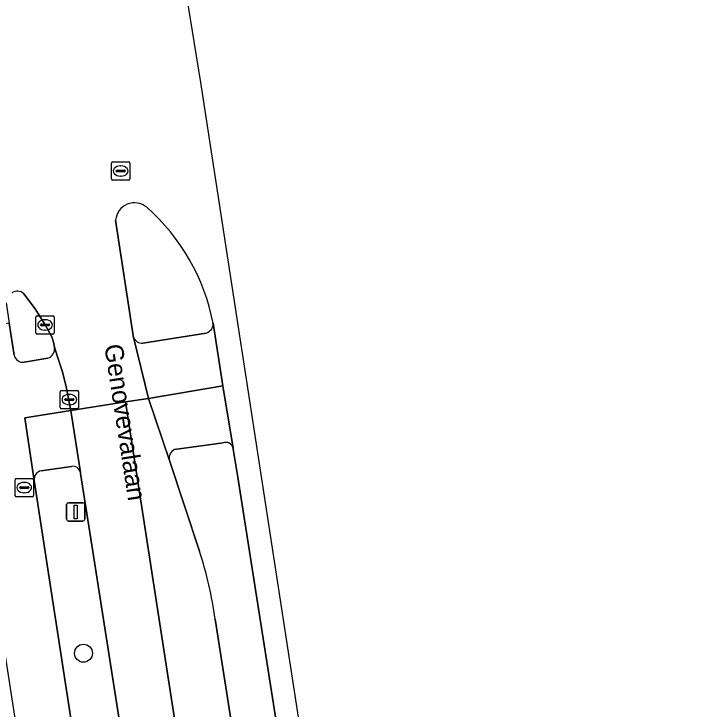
# Model space of a CAD drawing. Extents: x 160077 to 160948, y 386481 to 387498.
# Drawn here: x 160877.57 to 160914.52, y 386845.16 to 386883.09 of the extents above; entities that cross this region are included whole.
import ezdxf

# ---------------------------------------------------------------- set-up
doc = ezdxf.new("R2010")
doc.units = 0
for name, color, linetype in [('IMGEO_Berm_groen', 7, 'Continuous'), ('IMGEO_Boom', 7, 'Continuous'), ('IMGEO_Brandkraan', 7, 'Continuous'), ('IMGEO_Fietspad_gesloten', 7, 'Continuous'), ('IMGEO_Kolk', 7, 'Continuous'), ('IMGEO_Lichtmast', 7, 'Continuous'), ('IMGEO_Openbare_ruimte_label', 7, 'Continuous'), ('IMGEO_Rijbaan_lokaal_gesloten', 7, 'Continuous'), ('IMGEO_Rioolput', 7, 'Continuous'), ('IMGEO_Verkeerseiland_groen', 7, 'Continuous'), ('IMGEO_Verkeerseiland_open', 7, 'Continuous'), ('IMGEO_Voetpad_open', 7, 'Continuous')]:
    doc.layers.add(name, color=color, linetype=linetype)

msp = doc.modelspace()

# ---------------------------------------------------------------- linework, layer by layer
at = {"layer": 'IMGEO_Berm_groen'}
for points in [[(160888.985, 386859.693), (160886.344, 386859.326)], [(160897.593, 386808.162), (160889.777, 386857.919), (160889.543, 386859.337), (160889.533, 386859.4)], [(160880.722, 386858.407), (160879.062, 386858.162)], [(160886.065, 386858.719), (160887.704, 386853.773)], [(160888.496, 386811.61), (160884.707, 386835.797), (160881.821, 386854.1), (160881.214, 386858.015), (160881.204, 386858.078)], [(160878.676, 386857.643), (160878.692, 386857.53), (160887.606, 386799.639), (160896.196, 386744.497)], [(160888.558, 386850.065), (160888.939, 386847.628), (160895.194, 386807.738), (160904.227, 386750), (160905.147, 386744.116)]]:
    msp.add_lwpolyline(points, dxfattribs=at)
for centre, radius, start, end in [((160889.127, 386859.3), 0.418, 13.7917, 109.944), ((160886.545, 386858.866), 0.502, 113.6371, 196.9923), ((160880.783, 386857.979), 0.432, 13.2115, 98.1558), ((160879.14, 386857.701), 0.467, 99.5538, 187.167), ((160866.415, 386846.918), 22.365, 8.09, 17.8496)]:
    msp.add_arc(centre, radius, start, end, dxfattribs=at)
at = {"layer": 'IMGEO_Boom'}
msp.add_circle((160881.369, 386848.211), 0.489, dxfattribs=at)
at = {"layer": 'IMGEO_Brandkraan'}
for p, q in [((160877.638, 386856.822), (160877.638, 386857.674)), ((160877.713, 386857.748), (160878.565, 386857.748)), ((160878.639, 386857.674), (160878.639, 386856.822)), ((160877.94, 386857.291), (160878.338, 386857.291)), ((160878.126, 386857.528), (160878.151, 386857.528)), ((160877.897, 386857.242), (160877.897, 386857.254)), ((160878.335, 386857.205), (160877.937, 386857.205)), ((160878.149, 386856.968), (160878.124, 386856.968)), ((160878.381, 386857.254), (160878.381, 386857.242)), ((160878.565, 386856.748), (160877.713, 386856.748))]:
    msp.add_line(p, q, dxfattribs=at)
for points in [[(160877.638, 386856.822), (160877.638, 386857.674)], [(160877.713, 386857.748), (160878.565, 386857.748)], [(160878.639, 386857.674), (160878.639, 386856.822)], [(160878.565, 386856.748), (160877.713, 386856.748)]]:
    msp.add_lwpolyline(points, dxfattribs=at)
for centre, radius, start, end in [((160877.715, 386857.672), 0.0765, 91.552, 178.448), ((160877.715, 386857.672), 0.0765, 91.552, 178.448), ((160878.563, 386857.672), 0.0765, 1.552, 88.448), ((160878.563, 386857.672), 0.0765, 1.552, 88.448), ((160877.937, 386857.251), 0.0403, 85.8775, 175.7526), ((160878.342, 386857.253), 0.0386, 1.7309, 96.639), ((160877.934, 386857.241), 0.0366, 178.938, 274.7102), ((160878.338, 386857.248), 0.043, 264.8664, 352.4533), ((160877.715, 386856.824), 0.0765, 181.552, 268.448), ((160877.715, 386856.824), 0.0765, 181.552, 268.448), ((160878.563, 386856.824), 0.0765, 271.552, 358.448), ((160878.563, 386856.824), 0.0765, 271.552, 358.448)]:
    msp.add_arc(centre, radius, start, end, dxfattribs=at)
for centre, major_axis, ratio, start_param, end_param in [((160878.125, 386857.248), (-0.387, 0.002), 0.722429, 4.712389, 7.853982), ((160878.15, 386857.248), (-0.39, 0.002), 0.717154, 1.570796, 4.712389)]:
    msp.add_ellipse(centre, major_axis=major_axis, ratio=ratio, start_param=start_param, end_param=end_param, dxfattribs=at)
at = {"layer": 'IMGEO_Fietspad_gesloten'}
for points in [[(160877.584, 386864.482), (160877.321, 386866.217), (160874.337, 386865.738), (160875.587, 386857.71), (160893.595, 386741.462), (160905.557, 386665.372)], [(160884.102, 386865.447), (160884.916, 386862.115), (160888.964, 386862.792), (160888.436, 386866.22)], [(160888.054, 386865.681), (160884.609, 386865.135)], [(160878.692, 386857.53), (160878.676, 386857.643), (160878.166, 386861.063), (160880.671, 386861.449), (160880.42, 386862.753), (160880.218, 386863.557), (160879.942, 386864.432), (160879.783, 386864.907)], [(160879.421, 386864.318), (160878.137, 386864.088)], [(160900.083, 386737.54), (160899.474, 386741.567), (160896.656, 386741.665), (160896.196, 386744.497), (160887.606, 386799.639), (160878.692, 386857.53)]]:
    msp.add_lwpolyline(points, dxfattribs=at)
for centre, radius, start, end in [((160887.935, 386866.17), 0.503, 283.6672, 5.6808), ((160884.549, 386865.605), 0.474, 199.48, 277.305), ((160879.272, 386864.815), 0.519, 286.6524, 10.1977), ((160878.073, 386864.583), 0.499, 191.7048, 277.3572)]:
    msp.add_arc(centre, radius, start, end, dxfattribs=at)
at = {"layer": 'IMGEO_Kolk'}
for p, q in [((160878.775, 386865.697), (160878.775, 386866.549)), ((160878.85, 386866.623), (160879.702, 386866.623)), ((160879.263, 386866.403), (160879.288, 386866.403)), ((160879.776, 386866.549), (160879.776, 386865.697)), ((160879.034, 386866.117), (160879.034, 386866.129)), ((160879.472, 386866.08), (160879.074, 386866.08)), ((160879.077, 386866.166), (160879.475, 386866.166)), ((160879.518, 386866.129), (160879.518, 386866.117)), ((160879.702, 386865.623), (160878.85, 386865.623)), ((160879.286, 386865.843), (160879.261, 386865.843)), ((160880.099, 386861.625), (160880.099, 386862.477)), ((160880.174, 386862.551), (160881.026, 386862.551)), ((160880.587, 386862.331), (160880.612, 386862.331)), ((160881.1, 386862.477), (160881.1, 386861.625)), ((160880.358, 386862.045), (160880.358, 386862.057)), ((160880.796, 386862.008), (160880.398, 386862.008)), ((160880.401, 386862.094), (160880.799, 386862.094)), ((160880.842, 386862.057), (160880.842, 386862.045)), ((160881.026, 386861.551), (160880.174, 386861.551)), ((160880.61, 386861.771), (160880.585, 386861.771))]:
    msp.add_line(p, q, dxfattribs=at)
for points in [[(160878.775, 386865.697), (160878.775, 386866.549)], [(160878.85, 386866.623), (160879.702, 386866.623)], [(160879.776, 386866.549), (160879.776, 386865.697)], [(160879.702, 386865.623), (160878.85, 386865.623)], [(160880.099, 386861.625), (160880.099, 386862.477)], [(160880.174, 386862.551), (160881.026, 386862.551)], [(160881.1, 386862.477), (160881.1, 386861.625)], [(160881.026, 386861.551), (160880.174, 386861.551)]]:
    msp.add_lwpolyline(points, dxfattribs=at)
for centre, radius, start, end in [((160878.852, 386866.547), 0.0765, 91.552, 178.448), ((160878.852, 386866.547), 0.0765, 91.552, 178.448), ((160879.7, 386866.547), 0.0765, 1.552, 88.448), ((160879.7, 386866.547), 0.0765, 1.552, 88.448), ((160879.074, 386866.126), 0.0403, 85.8775, 175.7526), ((160879.071, 386866.116), 0.0366, 178.938, 274.7102), ((160879.475, 386866.123), 0.043, 264.8664, 352.4533), ((160879.479, 386866.128), 0.0386, 1.7309, 96.639), ((160878.852, 386865.699), 0.0765, 181.552, 268.448), ((160878.852, 386865.699), 0.0765, 181.552, 268.448), ((160879.7, 386865.699), 0.0765, 271.552, 358.448), ((160879.7, 386865.699), 0.0765, 271.552, 358.448), ((160880.176, 386862.475), 0.0765, 91.552, 178.448), ((160880.176, 386862.475), 0.0765, 91.552, 178.448), ((160881.024, 386862.475), 0.0765, 1.552, 88.448), ((160881.024, 386862.475), 0.0765, 1.552, 88.448), ((160880.398, 386862.054), 0.0403, 85.8775, 175.7526), ((160880.395, 386862.044), 0.0366, 178.938, 274.7102), ((160880.799, 386862.051), 0.043, 264.8664, 352.4533), ((160880.803, 386862.056), 0.0386, 1.7309, 96.639), ((160880.176, 386861.627), 0.0765, 181.552, 268.448), ((160880.176, 386861.627), 0.0765, 181.552, 268.448), ((160881.024, 386861.627), 0.0765, 271.552, 358.448), ((160881.024, 386861.627), 0.0765, 271.552, 358.448)]:
    msp.add_arc(centre, radius, start, end, dxfattribs=at)
for centre, major_axis, ratio, start_param, end_param in [((160879.262, 386866.123), (-0.387, 0.002), 0.722429, 4.712389, 7.853982), ((160879.287, 386866.123), (-0.39, 0.002), 0.717154, 1.570796, 4.712389), ((160880.586, 386862.051), (-0.387, 0.002), 0.722429, 4.712389, 7.853982), ((160880.611, 386862.051), (-0.39, 0.002), 0.717154, 1.570796, 4.712389)]:
    msp.add_ellipse(centre, major_axis=major_axis, ratio=ratio, start_param=start_param, end_param=end_param, dxfattribs=at)
at = {"layer": 'IMGEO_Lichtmast'}
for p, q in [((160880.447, 386855.52), (160880.447, 386856.32)), ((160880.447, 386856.32), (160880.447, 386855.52)), ((160880.547, 386856.42), (160881.337, 386856.42)), ((160881.337, 386856.42), (160880.547, 386856.42)), ((160881.437, 386856.32), (160881.437, 386855.52)), ((160881.437, 386855.52), (160881.437, 386856.32)), ((160881.337, 386855.42), (160880.547, 386855.42)), ((160880.547, 386855.42), (160881.337, 386855.42))]:
    msp.add_line(p, q, dxfattribs=at)
msp.add_lwpolyline([(160880.867, 386856.295), (160881.017, 386856.295), (160881.017, 386855.545), (160880.867, 386855.545), (160880.867, 386856.295)], dxfattribs=at)
for centre, start, end in [((160880.547, 386856.32), 90, 180), ((160880.547, 386856.32), 90, 180), ((160881.337, 386856.32), 0, 90), ((160881.337, 386856.32), 360, 90), ((160880.547, 386855.52), 180, 270), ((160880.547, 386855.52), 180, 270), ((160881.337, 386855.52), 270, 0), ((160881.337, 386855.52), 270, 0)]:
    msp.add_arc(centre, 0.1, start, end, dxfattribs=at)
at = {"layer": 'IMGEO_Rijbaan_lokaal_gesloten'}
for points in [[(160911.917, 386716.69), (160912.703, 386711.723), (160913.686, 386705.403), (160914.518, 386705.52), (160914.501, 386705.629), (160887.77, 386879.356), (160883.793, 386903.906), (160869.094, 386978.618), (160851.673, 387075.841), (160841.78, 387131.053)], [(160878.121, 386867.824), (160878.74, 386867.001), (160879.276, 386866.123), (160879.541, 386865.682), (160879.637, 386865.468), (160879.73, 386865.183), (160879.783, 386864.907), (160879.942, 386864.432), (160880.218, 386863.557), (160880.42, 386862.753), (160880.671, 386861.449), (160883.663, 386861.918), (160884.916, 386862.115), (160884.102, 386865.447), (160884.079, 386865.54), (160883.123, 386871.843)], [(160888.436, 386866.22), (160888.964, 386862.792), (160889.533, 386859.4), (160889.543, 386859.337), (160889.777, 386857.919), (160897.593, 386808.162), (160906.712, 386750), (160907.619, 386744.213), (160907.682, 386743.81), (160908.716, 386737.184), (160909.941, 386729.264)], [(160887.704, 386853.773), (160886.065, 386858.719), (160884.916, 386862.115), (160883.663, 386861.918), (160886.157, 386845.818), (160888.131, 386833.071), (160892.674, 386804.847), (160897.019, 386777.123), (160902.158, 386744.164), (160905.147, 386744.116), (160904.227, 386750), (160895.194, 386807.738), (160888.939, 386847.628)], [(160888.939, 386847.628), (160888.558, 386850.065)]]:
    msp.add_lwpolyline(points, dxfattribs=at)
msp.add_lwpolyline([(160883.663, 386861.918), (160880.671, 386861.449), (160881.204, 386858.078), (160881.214, 386858.015), (160881.821, 386854.1), (160884.707, 386835.797), (160888.496, 386811.61), (160894.846, 386771.127), (160898.145, 386750), (160898.313, 386748.921), (160899.004, 386744.575), (160899.06, 386744.215), (160902.158, 386744.164), (160897.019, 386777.123), (160892.674, 386804.847), (160888.131, 386833.071), (160886.157, 386845.818)], close=True, dxfattribs=at)
for centre, radius, start, end in [((160884.155, 386871.747), 1.037, 49.8539, 174.7097), ((160877.453, 386864.135), 11.179, 10.7486, 48.749), ((160877.761, 386867.452), 0.518, 45.8916, 126.2062), ((160866.415, 386846.918), 22.365, 8.09, 17.8496)]:
    msp.add_arc(centre, radius, start, end, dxfattribs=at)
at = {"layer": 'IMGEO_Rioolput'}
for p, q in [((160882.897, 386874.094), (160882.897, 386874.946)), ((160882.972, 386875.02), (160883.824, 386875.02)), ((160883.385, 386874.8), (160883.41, 386874.8)), ((160883.898, 386874.946), (160883.898, 386874.094)), ((160883.156, 386874.514), (160883.156, 386874.526)), ((160883.594, 386874.477), (160883.196, 386874.477)), ((160883.199, 386874.563), (160883.597, 386874.563)), ((160883.64, 386874.526), (160883.64, 386874.514)), ((160883.824, 386874.02), (160882.972, 386874.02)), ((160883.408, 386874.24), (160883.383, 386874.24))]:
    msp.add_line(p, q, dxfattribs=at)
for points in [[(160882.897, 386874.094), (160882.897, 386874.946)], [(160882.972, 386875.02), (160883.824, 386875.02)], [(160883.898, 386874.946), (160883.898, 386874.094)], [(160883.824, 386874.02), (160882.972, 386874.02)]]:
    msp.add_lwpolyline(points, dxfattribs=at)
for centre, radius, start, end in [((160882.974, 386874.944), 0.0765, 91.552, 178.448), ((160882.974, 386874.944), 0.0765, 91.552, 178.448), ((160883.822, 386874.944), 0.0765, 1.552, 88.448), ((160883.822, 386874.944), 0.0765, 1.552, 88.448), ((160883.196, 386874.523), 0.0403, 85.8775, 175.7526), ((160883.193, 386874.513), 0.0366, 178.938, 274.7102), ((160883.597, 386874.52), 0.043, 264.8664, 352.4533), ((160883.601, 386874.525), 0.0386, 1.7309, 96.639), ((160882.974, 386874.096), 0.0765, 181.552, 268.448), ((160882.974, 386874.096), 0.0765, 181.552, 268.448), ((160883.822, 386874.096), 0.0765, 271.552, 358.448), ((160883.822, 386874.096), 0.0765, 271.552, 358.448)]:
    msp.add_arc(centre, radius, start, end, dxfattribs=at)
for centre, major_axis, ratio, start_param, end_param in [((160883.384, 386874.52), (-0.387, 0.002), 0.722429, 4.712389, 7.853982), ((160883.409, 386874.52), (-0.39, 0.002), 0.717154, 1.570796, 4.712389)]:
    msp.add_ellipse(centre, major_axis=major_axis, ratio=ratio, start_param=start_param, end_param=end_param, dxfattribs=at)
at = {"layer": 'IMGEO_Verkeerseiland_groen'}
for points in [[(160883.123, 386871.843), (160884.079, 386865.54), (160884.102, 386865.447)], [(160884.609, 386865.135), (160888.054, 386865.681)]]:
    msp.add_lwpolyline(points, dxfattribs=at)
for centre, radius, start, end in [((160884.155, 386871.747), 1.037, 49.8539, 174.7097), ((160877.453, 386864.135), 11.179, 10.7486, 48.749), ((160887.935, 386866.17), 0.503, 283.6672, 5.6808), ((160884.549, 386865.605), 0.474, 199.48, 277.305)]:
    msp.add_arc(centre, radius, start, end, dxfattribs=at)
at = {"layer": 'IMGEO_Verkeerseiland_open'}
for points in [[(160879.276, 386866.123), (160878.74, 386867.001), (160878.121, 386867.824)], [(160877.152, 386867.333), (160877.321, 386866.217), (160877.584, 386864.482)], [(160879.783, 386864.907), (160879.73, 386865.183), (160879.637, 386865.468), (160879.541, 386865.682), (160879.276, 386866.123)], [(160878.137, 386864.088), (160879.421, 386864.318)]]:
    msp.add_lwpolyline(points, dxfattribs=at)
for centre, radius, start, end in [((160877.761, 386867.452), 0.518, 45.8916, 126.2062), ((160879.272, 386864.815), 0.519, 286.6524, 10.1977), ((160878.073, 386864.583), 0.499, 191.7048, 277.3572)]:
    msp.add_arc(centre, radius, start, end, dxfattribs=at)
at = {"layer": 'IMGEO_Voetpad_open'}
for points in [[(160888.964, 386862.792), (160884.916, 386862.115), (160886.065, 386858.719)], [(160889.533, 386859.4), (160888.964, 386862.792)], [(160880.671, 386861.449), (160878.166, 386861.063), (160878.676, 386857.643)], [(160881.204, 386858.078), (160880.671, 386861.449)], [(160886.344, 386859.326), (160888.985, 386859.693)], [(160879.062, 386858.162), (160880.722, 386858.407)]]:
    msp.add_lwpolyline(points, dxfattribs=at)
for centre, radius, start, end in [((160889.127, 386859.3), 0.418, 13.7917, 109.944), ((160886.545, 386858.866), 0.502, 113.6371, 196.9923), ((160880.783, 386857.979), 0.432, 13.2115, 98.1558), ((160879.14, 386857.701), 0.467, 99.5538, 187.167)]:
    msp.add_arc(centre, radius, start, end, dxfattribs=at)

# ---------------------------------------------------------------- texts
at = {"layer": 'IMGEO_Openbare_ruimte_label'}
msp.add_text('Genovevalaan', height=1, rotation=278.7462, dxfattribs=at).set_placement((160882.502, 386865.001))

doc.saveas('drawing.dxf')
